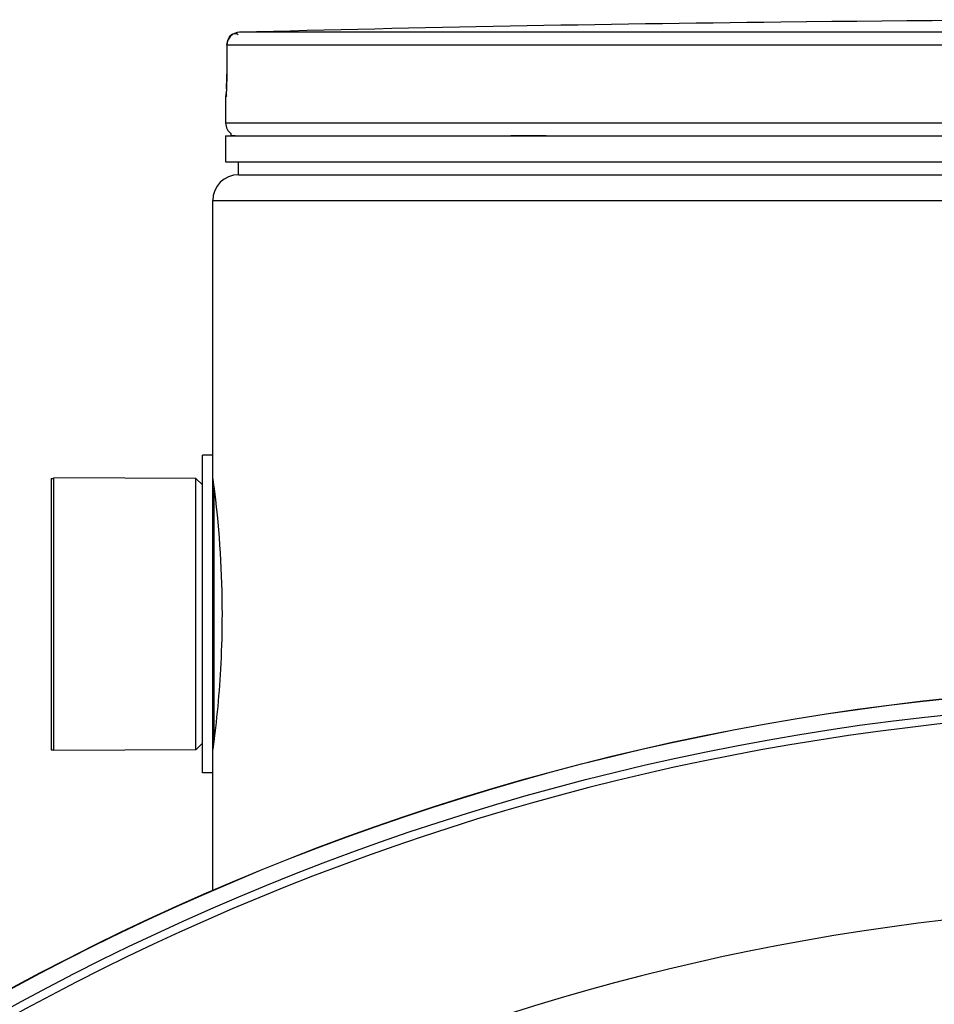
# Model space of a CAD drawing. Header units: millimetres. Extents: x 0 to 297, y 0 to 210.
# Tile 450 of 455: x 237.75 to 240.58, y 161.31 to 164.36. Entities that reach past the tile are written whole.
import ezdxf

# ---------------------------------------------------------------- set-up
doc = ezdxf.new("R2010")
doc.units = ezdxf.units.MM
doc.header["$LTSCALE"] = 16.335
doc.layers.get('0').update_dxf_attribs({"linetype": 'CONTINUOUS'})
doc.layers.add('01_GLOBAL', color=7, linetype='CONTINUOUS')
doc.layers.add('AXES_REF', color=7, linetype='CONTINUOUS')

msp = doc.modelspace()

# ---------------------------------------------------------------- linework, layer by layer
at = {"color": 7, "linetype": 'Continuous'}
for p, q in [((240.1881, 164.3486), (240.1085, 164.3476)), ((240.1885, 164.3486), (240.188, 164.3486)), ((238.3943, 164.2766), (238.3937, 164.1866)), ((238.3937, 164.1866), (238.3936, 164.1791)), ((238.3936, 164.1791), (238.3936, 164.1723)), ((238.3928, 164.1433), (238.3926, 164.1389)), ((238.393, 164.1483), (238.3928, 164.1433)), ((238.3931, 164.1537), (238.393, 164.1483)), ((238.3933, 164.1595), (238.3931, 164.1537)), ((238.3934, 164.1658), (238.3933, 164.1595)), ((238.3936, 164.1723), (238.3934, 164.1658)), ((238.3902, 164.1162), (238.3902, 164.0353)), ((238.392, 164.1279), (238.3917, 164.1232)), ((238.3924, 164.1349), (238.3923, 164.1315)), ((238.3926, 164.1389), (238.3924, 164.1349)), ((238.3902, 163.9953), (238.3902, 163.9153)), ((238.3902, 163.9953), (244.4702, 163.9953)), ((238.4062, 163.9953), (238.4062, 163.9969)), ((238.3902, 163.9153), (244.4702, 163.9153)), ((238.4302, 163.8753), (238.4302, 163.9153)), ((238.4302, 163.8753), (244.4302, 163.8753)), ((238.3182, 162.0233), (238.3182, 163.0073)), ((238.3502, 163.0073), (238.3182, 163.0073)), ((238.3502, 162.0233), (238.3502, 163.0073)), ((237.8582, 162.0933), (237.8582, 162.9373)), ((238.2982, 162.9353), (237.8582, 162.9373)), ((238.2982, 162.0953), (238.2982, 162.9353)), ((238.3182, 162.9153), (238.2982, 162.9353)), ((238.3182, 162.1153), (238.2982, 162.0953)), ((238.2982, 162.0953), (237.8582, 162.0933)), ((238.3502, 162.0233), (238.3182, 162.0233))]:
    msp.add_line(p, q, dxfattribs=at)
at = {"color": 9, "linetype": 'Continuous'}
for p, q in [((238.4194, 164.3129), (238.4225, 164.3125)), ((238.4259, 164.3112), (238.4289, 164.3096)), ((241.2749, 164.3163), (238.4332, 164.3163)), ((238.3943, 164.2763), (238.3937, 164.1864)), ((238.3943, 164.2763), (238.3943, 164.2766)), ((241.2729, 164.2763), (238.3943, 164.2763)), ((238.3937, 164.1864), (238.3937, 164.1866)), ((238.3909, 164.1162), (238.3903, 164.1162)), ((244.4702, 164.0353), (238.3902, 164.0353)), ((238.4062, 163.9969), (238.4192, 163.9969)), ((239.2732, 163.9969), (239.3825, 163.9969)), ((238.3542, 162.1257), (238.3542, 162.9049))]:
    msp.add_line(p, q, dxfattribs=at)
at = {"color": 7, "linetype": 'Continuous'}
msp.add_lwpolyline([(238.3923, 164.1315), (238.3921, 164.1286), (238.392, 164.1279)], dxfattribs=at)
for radius in [7.7567, 7.756, 7.7063]:
    msp.add_circle((241.4302, 154.5393), radius, dxfattribs=at)
for centre, radius, start, end in [((241.4302, 48.8153), 115.5399, 90.655481, 91.486375), ((241.4302, 48.8153), 115.54, 89.384203, 90.615797), ((238.4343, 164.2763), 0.04, 91.4864, 179.6289), ((238.4302, 164.1162), 0.04, 163.0533, 180), ((238.4302, 164.0353), 0.04, 180, 235.7356), ((238.4166, 163.9969), 0.0104, 148.6217, 180), ((241.4302, 154.5393), 7.68, 278.27713, 261.72287)]:
    msp.add_arc(centre, radius, start, end, dxfattribs=at)
at = {"color": 9, "linetype": 'Continuous'}
for centre, radius, start, end in [((238.4186, 164.298), 0.015, 87.1167, 91.6141), ((238.418, 164.2946), 0.0184, 69.4602, 75.8869), ((238.4171, 164.2924), 0.0208, 65.0149, 69.4881), ((237.028, 164.1929), 1.3657, 357.851, 359.7284)]:
    msp.add_arc(centre, radius, start, end, dxfattribs=at)
msp.add_open_spline([(238.3943, 164.2763), (238.3943, 164.2909), (238.4036, 164.3125), (238.4182, 164.313)], degree=3, dxfattribs=at)
for points, knots in [([(238.3928, 164.1417), (238.3926, 164.1354), (238.3898, 164.1299), (238.3932, 164.1163), (238.3909, 164.1162)], [0, 0, 0, 0, 0.738699, 1, 1, 1, 1]), ([(238.3909, 164.1162), (238.3909, 164.1174), (238.3911, 164.1199), (238.3914, 164.1224), (238.3917, 164.1237)], [0, 0, 0, 0, 0.485545, 1, 1, 1, 1])]:
    msp.add_open_spline(points, degree=3, knots=knots, dxfattribs=at)
at = {"color": 7, "linetype": 'Continuous'}
for points, knots in [([(238.3504, 162.9341), (238.3522, 162.9206), (238.3702, 162.7818), (238.379, 162.6416), (238.379, 162.5153)], [0, 0, 0, 0, 0.097236, 1, 1, 1, 1]), ([(238.379, 162.5153), (238.379, 162.4641), (238.3755, 162.3241), (238.3624, 162.1845), (238.3504, 162.0965)], [0, 0, 0, 0, 0.365682, 1, 1, 1, 1])]:
    msp.add_open_spline(points, degree=3, knots=knots, dxfattribs=at)
at = {"layer": '01_GLOBAL', "color": 7, "linetype": 'Continuous'}
for p, q in [((238.4302, 163.8753), (244.4302, 163.8753)), ((238.3502, 163.0073), (238.3502, 163.7953)), ((238.3502, 161.6582), (238.3502, 162.0233))]:
    msp.add_line(p, q, dxfattribs=at)
at = {"layer": '01_GLOBAL', "color": 9, "linetype": 'Continuous'}
msp.add_line((238.3502, 163.7953), (244.5102, 163.7953), dxfattribs=at)
at = {"layer": '01_GLOBAL', "color": 7, "linetype": 'Continuous'}
msp.add_arc((238.4302, 163.7953), 0.08, 90, 180, dxfattribs=at)
at = {"layer": 'AXES_REF', "color": 7, "linetype": 'Continuous'}
for p, q in [((237.8502, 162.9353), (237.8502, 162.0953)), ((237.8502, 162.9353), (237.8582, 162.9353)), ((237.8502, 162.0953), (237.8582, 162.0953))]:
    msp.add_line(p, q, dxfattribs=at)
at = {"layer": 'AXES_REF', "color": 9, "linetype": 'Continuous'}
msp.add_arc((241.4302, 154.5393), 7.0756, 94.41181, 85.58819, dxfattribs=at)

doc.saveas('drawing.dxf')
